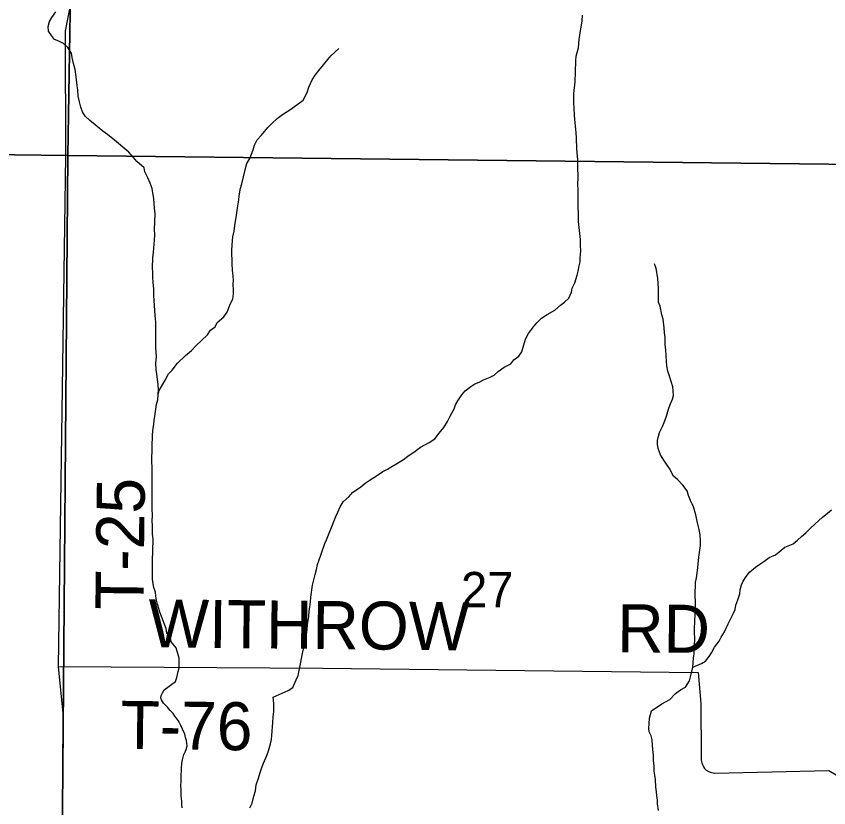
# Model space of a CAD drawing. Extents: x 1310247 to 1552180, y 377264 to 706493.
# Drawn here: x 1394334 to 1399412, y 552031 to 556977 of the extents above; entities that cross this region are included whole.
import ezdxf

# ---------------------------------------------------------------- set-up
doc = ezdxf.new("R2010")
doc.units = 0
for name, color, linetype in [('GM_X_Minor_River', 7, 'Continuous'), ('GM_X_Section', 7, 'Continuous'), ('GM_X_Section_Text', 7, 'Continuous'), ('GM_X_Township_Road', 7, 'Continuous'), ('GM_X_Township_Road_Text', 7, 'Continuous')]:
    doc.layers.add(name, color=color, linetype=linetype)

msp = doc.modelspace()

# ---------------------------------------------------------------- linework, layer by layer
at = {"layer": 'GM_X_Minor_River'}
for points in [[(1394701.7, 556643.3), (1394692.7, 556681.7), (1394683.7, 556718.1), (1394680.5, 556746.3), (1394657.4, 556781), (1394630, 556805.9), (1394600.4, 556820.8), (1394572.7, 556831.6), (1394555.3, 556856.1), (1394536, 556882.8), (1394532.9, 556913), (1394541.7, 556944.8), (1394556.4, 556968.5), (1394581.3, 557003.9)], [(1397846.7, 555857.8), (1397845.4, 555883.9), (1397844.7, 555934.1), (1397845.4, 555960.2), (1397843.7, 556046.5), (1397844.6, 556078.6), (1397838.5, 556149.1), (1397836.3, 556217.4), (1397833.2, 556247.5), (1397831.8, 556271.7), (1397825.4, 556332.1), (1397822.1, 556358.2), (1397821.4, 556404.4), (1397818.2, 556434.6), (1397819.8, 556494.8), (1397827.7, 556566.8), (1397829.4, 556629), (1397831.3, 556699.2), (1397834.1, 556727.2), (1397840.7, 556751.1), (1397847.5, 556779), (1397852.9, 556833.1), (1397855.6, 556859.1), (1397870.1, 556949), (1397873, 556983.1)], [(1395221.4, 554611.8), (1395228.1, 554637.7), (1395251.2, 554677.2), (1395263.9, 554702.9), (1395284.9, 554742.5), (1395307.6, 554765.9), (1395342.8, 554809.1), (1395392.1, 554855.9), (1395429, 554889), (1395455.8, 554916.4), (1395529.7, 554986.6), (1395548.4, 555014.2), (1395577, 555035.5), (1395589.8, 555063.2), (1395630.8, 555098.2), (1395651.6, 555127.7), (1395670.9, 555177.4), (1395687.8, 555209), (1395692.7, 555243), (1395691.3, 555267.2), (1395690.3, 555301.3), (1395691, 555327.4), (1395689.7, 555353.5), (1395686.6, 555389.7), (1395683.7, 555429.9), (1395682, 555514.3), (1395682.8, 555546.4), (1395685.6, 555574.4), (1395688.3, 555598.4), (1395695.2, 555634.3), (1395700.1, 555668.3), (1395704.9, 555696.3), (1395709.5, 555720.2), (1395719.5, 555792.2), (1395724.5, 555830.2), (1395727.2, 555854.2), (1395736.5, 555902.2), (1395743.2, 555930.1), (1395765.6, 556017.8), (1395774.6, 556055.7), (1395793.5, 556087.2), (1395815, 556142.8), (1395823.7, 556170.7), (1395840.7, 556204.4), (1395867.5, 556233.7), (1395906.8, 556280.8), (1395931.5, 556306.2), (1395964.3, 556337.4), (1395999, 556362.5), (1396043.8, 556391.4), (1396088.7, 556422.3), (1396127.6, 556453.3), (1396152.8, 556500.8), (1396163.7, 556532.6), (1396183, 556580.2), (1396201.8, 556607.8), (1396224.6, 556637.3), (1396253.5, 556672.6), (1396280.5, 556706), (1396301.1, 556729.5), (1396325.8, 556752.9), (1396350.3, 556774.3)], [(1395259.5, 552766.9), (1395329.3, 552820.4), (1395337.9, 552844.3), (1395346.9, 552882.2), (1395351.6, 552906.1), (1395353.2, 552966.3), (1395332.9, 553029.1), (1395301.9, 553068.1), (1395298.6, 553094.2), (1395275.3, 553121), (1395270.1, 553151.2), (1395258.9, 553181.7), (1395245.9, 553216.1), (1395230.8, 553252.7), (1395225.5, 553276.9), (1395216.2, 553303.3), (1395210.8, 553327.5), (1395205.5, 553353.7), (1395204.2, 553377.8), (1395194.9, 553406.2), (1395189.6, 553430.4), (1395186.3, 553458.6), (1395185.3, 553494.8), (1395186.3, 553532.9), (1395185.4, 553571.1), (1395189, 553707.4), (1395186, 553741.7), (1395184.7, 553767.8), (1395185.4, 553793.8), (1395184.1, 553822), (1395185, 553856.1), (1395184.2, 553898.3), (1395183.2, 553938.4), (1395183.5, 554022.7), (1395182.9, 554074.9), (1395184.2, 554123.1), (1395183, 554153.2), (1395182.3, 554199.4), (1395186.7, 554363.9), (1395189.7, 554401.9), (1395194.4, 554425.9), (1395197.1, 554451.9), (1395199.7, 554475.9), (1395204.5, 554505.9), (1395209.7, 554549.9), (1395218.5, 554579.7), (1395221.4, 554611.8), (1395222.2, 554641.9), (1395221.1, 554674), (1395214.5, 554726.4), (1395207.6, 554768.7), (1395206.7, 554808.9), (1395209.8, 554848.9), (1395207.4, 554909.2), (1395206.4, 554945.4), (1395207.4, 554983.5), (1395206.5, 555025.7), (1395205.6, 555065.8), (1395202.7, 555106), (1395194.1, 555232.7), (1395193.2, 555272.9), (1395190.2, 555313.1), (1395187.2, 555347.3), (1395188, 555377.4), (1395186.7, 555403.5), (1395188.4, 555467.7), (1395191.3, 555501.8), (1395194, 555527.8), (1395196.7, 555551.8), (1395197.4, 555577.9), (1395200.3, 555611.9), (1395199.2, 555644.1), (1395201.8, 555742.3), (1395198.8, 555778.5), (1395195.5, 555804.7), (1395194.3, 555834.9), (1395184, 555899.4), (1395170.9, 555933.9), (1395155.8, 555966.4), (1395136.8, 556005.1), (1395133.5, 556029.2), (1395088.5, 556068.6), (1395067.2, 556093.3), (1395038.1, 556128.2), (1395000.9, 556159.4), (1394973.5, 556182.2), (1394948, 556203), (1394904.9, 556238.3), (1394875.5, 556259.2), (1394852, 556277.9), (1394826.5, 556298.7), (1394793.2, 556325.7), (1394765.9, 556352.5), (1394748.6, 556379.1), (1394737.4, 556409.5), (1394730.3, 556441.8), (1394721.3, 556478.2), (1394718.3, 556514.4), (1394713.5, 556560.7), (1394708.5, 556599), (1394701.7, 556643.3)], [(1396034.2, 552762.8), (1396062.7, 552782), (1396084, 552829.6), (1396096.8, 552857.4), (1396101.6, 552889.4), (1396110.7, 552929.3), (1396119.9, 552973.2), (1396124.8, 553005.1), (1396133.8, 553043), (1396142.6, 553074.9), (1396147.6, 553110.9), (1396152.5, 553144.9), (1396155.4, 553176.9), (1396158.1, 553200.9), (1396162.7, 553224.9), (1396165.7, 553260.9), (1396168.3, 553284.9), (1396173.2, 553316.9), (1396176, 553346.9), (1396186, 553420.9), (1396194.9, 553454.8), (1396201.8, 553488.7), (1396210.6, 553518.6), (1396217.5, 553550.5), (1396228.3, 553580.3), (1396237.1, 553608.2), (1396245.8, 553634), (1396263.1, 553681.7), (1396273.7, 553705.5), (1396290.8, 553747.2), (1396308.1, 553792.9), (1396318.8, 553818.7), (1396331.6, 553850.4), (1396344.4, 553878.2), (1396359.3, 553911.9), (1396378.1, 553941.5), (1396415.1, 553976.6), (1396435.8, 554000.1), (1396486.8, 554036.8), (1396515.4, 554058.1), (1396539.8, 554075.5), (1396568.4, 554094.8), (1396598.9, 554114), (1396625.4, 554131.3), (1396653.8, 554146.6), (1396682.3, 554163.9), (1396706.7, 554177.2), (1396753.5, 554206.1), (1396782.1, 554227.3), (1396826.9, 554258.2), (1396861.6, 554283.4), (1396914.5, 554314), (1396949.2, 554337.1), (1396978.1, 554370.5), (1397007.1, 554407.8), (1397030.1, 554445.3), (1397047, 554476.9), (1397057.6, 554500.7), (1397070.3, 554524.5), (1397078.9, 554548.3), (1397093.6, 554574), (1397118.6, 554611.4), (1397139.3, 554637), (1397176.1, 554664), (1397200.5, 554679.4), (1397226.9, 554690.7), (1397255.2, 554704), (1397295.7, 554720.9), (1397320.1, 554734.3), (1397346.7, 554757.7), (1397383.5, 554784.8), (1397426.1, 554805.7), (1397444.7, 554829.2), (1397475.4, 554852.5), (1397494.1, 554880), (1397507.3, 554923.8), (1397516.3, 554959.7), (1397535.2, 554993.3), (1397566.4, 555036.6), (1397587, 555060.1), (1397617.8, 555089.4), (1397652.5, 555112.5), (1397699.2, 555139.3), (1397736.1, 555170.4), (1397760.6, 555189.8), (1397787.3, 555215.2), (1397804.4, 555252.8), (1397809, 555276.8), (1397825.9, 555310.4), (1397839.2, 555358.2), (1397845.9, 555384.1), (1397852.8, 555418), (1397857.5, 555442), (1397858.2, 555468.1), (1397863.3, 555508.1), (1397860.3, 555546.3), (1397861.3, 555582.4), (1397848.3, 555695.2), (1397847.7, 555747.4), (1397846.6, 555779.5), (1397846.7, 555857.8)], [(1398369.5, 552680.1), (1398418.3, 552706.8), (1398455.3, 552743.9), (1398485.9, 552767.2), (1398516.4, 552784.4), (1398541.5, 552823.8), (1398548.2, 552849.7), (1398557.1, 552881.6), (1398561.8, 552909.6), (1398564.5, 552935.6), (1398567.4, 552967.6), (1398570, 552991.6), (1398573.5, 553045.7), (1398574.6, 553085.8), (1398573.7, 553128), (1398572.6, 553160.2), (1398575.2, 553184.2), (1398578.8, 553316.6), (1398577.9, 553356.7), (1398580.1, 553439), (1398584.8, 553466.9), (1398589.6, 553496.9), (1398594.6, 553532.9), (1398600.3, 553597), (1398610.3, 553668.9), (1398611, 553695), (1398608.1, 553737.2), (1398603, 553769.5), (1398592.1, 553812), (1398581.4, 553860.4), (1398566.8, 553911), (1398547.9, 553951.7), (1398534.7, 553982.2), (1398527.4, 554010.4), (1398500.4, 554047.3), (1398467.3, 554082.3), (1398441.9, 554103.1), (1398417.1, 554150), (1398397.9, 554178.6), (1398380.5, 554203.2), (1398361.4, 554235.8), (1398346.5, 554276.4), (1398341.2, 554302.6), (1398341.8, 554326.7), (1398348.5, 554352.6), (1398355.2, 554376.5), (1398372.2, 554414.2), (1398382.8, 554438), (1398397.9, 554477.7), (1398411.1, 554521.5), (1398421.9, 554551.3), (1398434.8, 554583), (1398441.4, 554606.9), (1398440.2, 554637.1), (1398436.9, 554661.2), (1398416.7, 554728.1), (1398405.5, 554758.5), (1398400.4, 554792.7), (1398399.1, 554820.9), (1398396.1, 554855.1), (1398393.1, 554893.3), (1398389.9, 554923.5), (1398389.1, 554969.7), (1398385.9, 554997.9), (1398382.8, 555030.1), (1398378.2, 555084.4), (1398368.9, 555110.7), (1398358.4, 555165.2), (1398349, 555189.6), (1398348.2, 555231.7), (1398347.4, 555275.9), (1398346.1, 555304), (1398343.1, 555340.3), (1398332.7, 555400.8), (1398323.5, 555429.1)], [(1398561.8, 552909.6), (1398616.5, 552932.2), (1398640.9, 552947.5), (1398663.7, 552975), (1398680.3, 552998.6), (1398697.3, 553034.3), (1398726.3, 553071.6), (1398739, 553097.4), (1398759.9, 553130.9), (1398783.3, 553180.4), (1398804.4, 553222), (1398817, 553245.7), (1398827.7, 553269.5), (1398832.4, 553297.5), (1398843.3, 553329.3), (1398856.3, 553367.1), (1398859, 553393.1), (1398865.8, 553423), (1398876.5, 553446.8), (1398895.3, 553476.4), (1398916, 553501.9), (1398954.9, 553535), (1398981.4, 553552.3), (1399005.9, 553569.7), (1399040.6, 553594.8), (1399079.1, 553611.8), (1399138.4, 553658.3), (1399189, 553681), (1399217.6, 553702.3), (1399242.2, 553725.7), (1399268.9, 553749.1), (1399297.7, 553778.4), (1399326.4, 553805.7), (1399371.5, 553844.6), (1399404.3, 553871.8), (1399428.9, 553893.2)], [(1395370.1, 552030.2), (1395368.7, 552054.2), (1395369.1, 552072.2), (1395365.8, 552104.3), (1395364.8, 552146.3), (1395363.3, 552166.3), (1395364.1, 552198.3), (1395364.7, 552222.3), (1395366, 552276.3), (1395368.8, 552310.2), (1395373.3, 552330.1), (1395382.1, 552363.9), (1395392.6, 552383.6), (1395396.9, 552395.5), (1395401.4, 552417.4), (1395398.2, 552451.4), (1395392.7, 552469.6), (1395387.1, 552489.7), (1395373.9, 552522.1), (1395362.4, 552544.3), (1395354.8, 552560.5), (1395345.1, 552576.8), (1395335.5, 552591), (1395325.7, 552603.3), (1395314.1, 552619.6), (1395296.5, 552638), (1395278.9, 552658.5), (1395253.5, 552685.1), (1395242, 552705.4), (1395238.3, 552717.5), (1395240.6, 552731.4), (1395249.1, 552749.2), (1395259.5, 552766.9)], [(1395794.9, 552029.4), (1395807.7, 552059.1), (1395818.7, 552102.8), (1395829.6, 552136.5), (1395834.5, 552174.4), (1395847.5, 552216.1), (1395858.4, 552251.8), (1395869.1, 552281.5), (1395879.8, 552309.2), (1395901, 552356.7), (1395909.7, 552386.5), (1395922.8, 552430.2), (1395929.5, 552458), (1395932.1, 552481.9), (1395932.7, 552509.9), (1395935.4, 552537.8), (1395938, 552561.8), (1395938.9, 552599.7), (1395943.7, 552631.6), (1395944.9, 552681.6), (1395939.8, 552721.7), (1396034.2, 552762.8)], [(1398347.8, 552012.7), (1398342.8, 552054.8), (1398341.4, 552078.8), (1398338, 552106.9), (1398334.6, 552131), (1398331.3, 552159.1), (1398328.4, 552207.2), (1398325.1, 552235.3), (1398321.6, 552259.3), (1398320.5, 552293.4), (1398317.2, 552323.5), (1398316, 552359.5), (1398312.9, 552395.6), (1398311.5, 552421.6), (1398308.3, 552455.7), (1398302.9, 552479.8), (1398289.4, 552504.2), (1398288, 552528.2), (1398288.7, 552556.2), (1398291.5, 552590.1), (1398304.6, 552635.8), (1398369.5, 552680.1)]]:
    msp.add_lwpolyline(points, dxfattribs=at)
at = {"layer": 'GM_X_Section'}
for points in [[(1389418.6, 561507), (1394744.2, 561475.3), (1394657.5, 556107), (1389334.8, 556172.6)], [(1394744.2, 561475.3), (1400015.8, 561360.9), (1399960.4, 556046), (1394657.5, 556107)], [(1394657.5, 556107), (1394612.6, 550743.8), (1389279.3, 550787.9), (1389334.8, 556172.6)], [(1399960.4, 556046), (1399919.5, 550688.3), (1394612.6, 550743.8), (1394657.5, 556107)]]:
    msp.add_lwpolyline(points, close=True, dxfattribs=at)
at = {"layer": 'GM_X_Township_Road'}
for points in [[(1394586.8, 549677.3), (1394589, 549729.9), (1394619.3, 551097.9), (1394627.7, 552620.4), (1394597.2, 552914.1), (1394644.4, 556102.9), (1394642.1, 556882.9), (1394663.2, 556992.6), (1394690.9, 557122.2), (1394693.6, 557505.1), (1394747.9, 561453.6)], [(1394597.2, 552914.1), (1396248.9, 552903.5), (1398596.9, 552875.2), (1398613, 552682.8), (1398615.1, 552350.1), (1398615.5, 552328.8), (1398618.1, 552310.6), (1398629.7, 552285.9), (1398634.7, 552276.3), (1398645.1, 552265.2), (1398671, 552253.2), (1398700.7, 552247.8), (1399412.2, 552264.4), (1399457.6, 552237.2), (1399498.7, 552198.2), (1399544, 552167), (1399599.7, 552149.6), (1401519.8, 552120.5), (1401880.1, 552118.6)]]:
    msp.add_lwpolyline(points, dxfattribs=at)

# ---------------------------------------------------------------- texts
at = {"layer": 'GM_X_Section_Text'}
msp.add_text('27', height=221, rotation=0, dxfattribs=at).set_placement((1397113.4, 553283.3))
at = {"layer": 'GM_X_Township_Road_Text'}
for s, rotation, p in [('T-25', 89.2931, (1395128.3, 553265.6)), ('WITHROW', 359.4437, (1395159.2, 553033.6)), ('RD', 359.5045, (1398089, 553002.8)), ('T-76', 359.2917, (1394984, 552399.3))]:
    msp.add_text(s, height=300, rotation=rotation, dxfattribs=at).set_placement(p)

doc.saveas('drawing.dxf')
